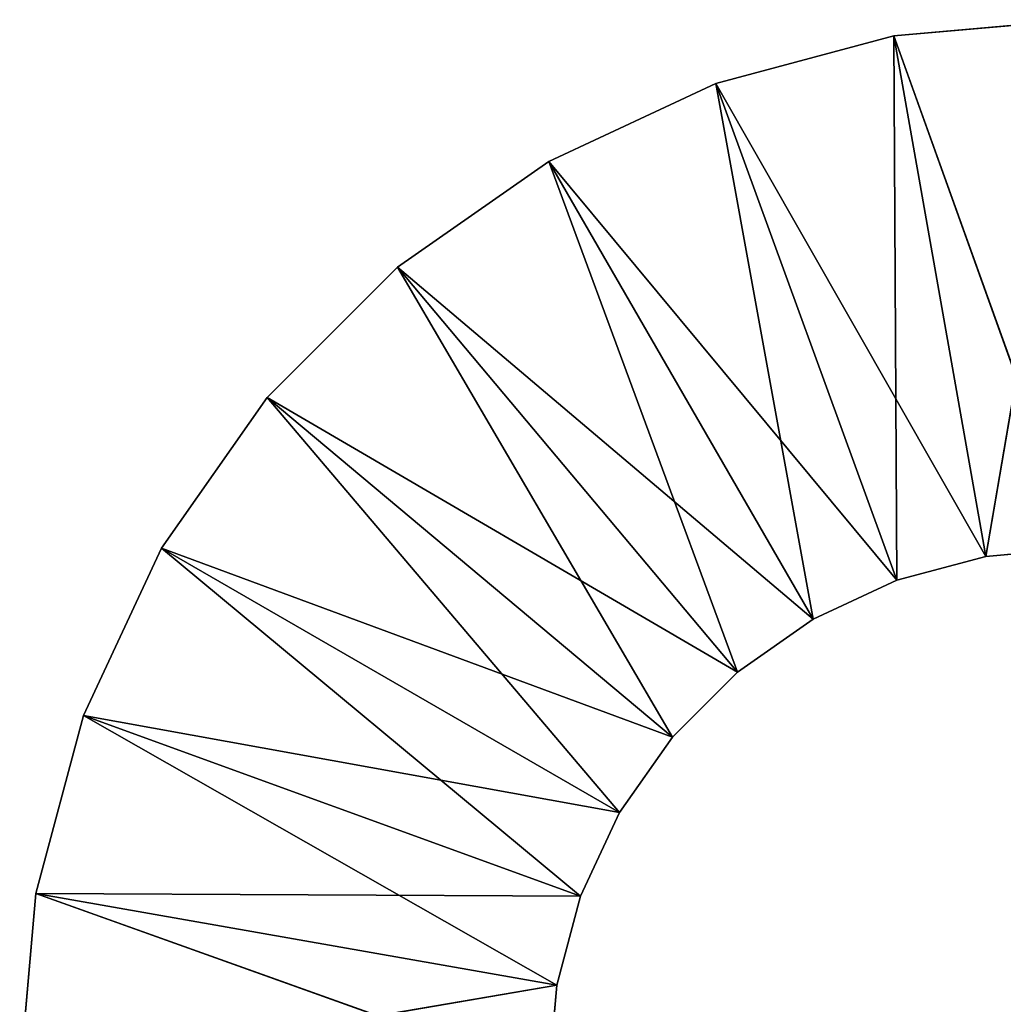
# Model space of a CAD drawing. Header units: centimetres. Extents: x 0.1 to 30.7, y 2.5 to 15.3.
# Tile 481 of 656: x 0.42 to 0.605, y 15.137 to 15.323. Entities that reach past the tile are written whole.
import ezdxf

# ---------------------------------------------------------------- set-up
doc = ezdxf.new("R2010")
doc.units = ezdxf.units.CM
doc.header["$LTSCALE"] = 2.54
doc.layers.get('0').update_dxf_attribs({"color": 13})

# ---------------------------------------------------------------- blocks, each defined once
blk = doc.blocks.new('09-002-0300-W-00-00.STL')
at = {"color": 0}
for p, q in [((0.61951, 15.32324, 42.97891), (0.58478, 15.3202, 42.97891)), ((0.58478, 15.3202, 12.97891), (0.61951, 15.32324, 12.97891)), ((0.58478, 15.3202, 12.97891), (0.61951, 15.32324, 12.97891)), ((0.58478, 15.3202, 12.97891), (0.61951, 15.32324, 42.97891)), ((0.58478, 15.3202, 12.97891), (0.61951, 15.32324, 42.97891)), ((0.61951, 15.32324, 42.97891), (0.58478, 15.3202, 42.97891)), ((0.61951, 15.32324, 42.97891), (0.60214, 15.22172, 42.97891)), ((0.61951, 15.32324, 42.97891), (0.60214, 15.22172, 42.97891)), ((0.58478, 15.3202, 42.97891), (0.5511, 15.31117, 42.97891)), ((0.5511, 15.31117, 12.97891), (0.58478, 15.3202, 12.97891)), ((0.5511, 15.31117, 12.97891), (0.58478, 15.3202, 12.97891)), ((0.5511, 15.31117, 12.97891), (0.58478, 15.3202, 42.97891)), ((0.5511, 15.31117, 12.97891), (0.58478, 15.3202, 42.97891)), ((0.58478, 15.3202, 42.97891), (0.5511, 15.31117, 42.97891)), ((0.58478, 15.3202, 42.97891), (0.60214, 15.22172, 42.97891)), ((0.58478, 15.3202, 42.97891), (0.60214, 15.22172, 42.97891)), ((0.58478, 15.3202, 42.97891), (0.5853, 15.21721, 42.97891)), ((0.58478, 15.3202, 42.97891), (0.5853, 15.21721, 42.97891)), ((0.58478, 15.3202, 12.97891), (0.60214, 15.22172, 12.97891)), ((0.58478, 15.3202, 12.97891), (0.60214, 15.22172, 12.97891)), ((0.58478, 15.3202, 12.97891), (0.61951, 15.22324, 12.97891)), ((0.58478, 15.3202, 12.97891), (0.61951, 15.22324, 12.97891)), ((0.58478, 15.3202, 12.97891), (0.58478, 15.3202, 42.97891)), ((0.58478, 15.3202, 12.97891), (0.58478, 15.3202, 42.97891)), ((0.5511, 15.31117, 42.97891), (0.51951, 15.29644, 42.97891)), ((0.51951, 15.29644, 12.97891), (0.5511, 15.31117, 12.97891)), ((0.51951, 15.29644, 12.97891), (0.5511, 15.31117, 12.97891)), ((0.51951, 15.29644, 12.97891), (0.5511, 15.31117, 42.97891)), ((0.51951, 15.29644, 12.97891), (0.5511, 15.31117, 42.97891)), ((0.5511, 15.31117, 42.97891), (0.51951, 15.29644, 42.97891)), ((0.5511, 15.31117, 42.97891), (0.5853, 15.21721, 42.97891)), ((0.5511, 15.31117, 42.97891), (0.5853, 15.21721, 42.97891)), ((0.5511, 15.31117, 42.97891), (0.56951, 15.20984, 42.97891)), ((0.5511, 15.31117, 42.97891), (0.56951, 15.20984, 42.97891)), ((0.5511, 15.31117, 12.97891), (0.5853, 15.21721, 12.97891)), ((0.5511, 15.31117, 12.97891), (0.5853, 15.21721, 12.97891)), ((0.5511, 15.31117, 12.97891), (0.60214, 15.22172, 12.97891)), ((0.5511, 15.31117, 12.97891), (0.60214, 15.22172, 12.97891)), ((0.5511, 15.31117, 12.97891), (0.5511, 15.31117, 42.97891)), ((0.5511, 15.31117, 12.97891), (0.5511, 15.31117, 42.97891)), ((0.51951, 15.29644, 42.97891), (0.49095, 15.27645, 42.97891)), ((0.49095, 15.27645, 12.97891), (0.51951, 15.29644, 12.97891)), ((0.49095, 15.27645, 12.97891), (0.51951, 15.29644, 12.97891)), ((0.49095, 15.27645, 12.97891), (0.51951, 15.29644, 42.97891)), ((0.49095, 15.27645, 12.97891), (0.51951, 15.29644, 42.97891)), ((0.51951, 15.29644, 42.97891), (0.49095, 15.27645, 42.97891)), ((0.51951, 15.29644, 42.97891), (0.56951, 15.20984, 42.97891)), ((0.51951, 15.29644, 42.97891), (0.56951, 15.20984, 42.97891)), ((0.51951, 15.29644, 42.97891), (0.55523, 15.19984, 42.97891)), ((0.51951, 15.29644, 42.97891), (0.55523, 15.19984, 42.97891)), ((0.51951, 15.29644, 12.97891), (0.56951, 15.20984, 12.97891)), ((0.51951, 15.29644, 12.97891), (0.56951, 15.20984, 12.97891)), ((0.51951, 15.29644, 12.97891), (0.5853, 15.21721, 12.97891)), ((0.51951, 15.29644, 12.97891), (0.5853, 15.21721, 12.97891)), ((0.51951, 15.29644, 12.97891), (0.51951, 15.29644, 42.97891)), ((0.51951, 15.29644, 12.97891), (0.51951, 15.29644, 42.97891)), ((0.49095, 15.27645, 42.97891), (0.4663, 15.25179, 42.97891)), ((0.4663, 15.25179, 12.97891), (0.49095, 15.27645, 12.97891)), ((0.4663, 15.25179, 12.97891), (0.49095, 15.27645, 12.97891)), ((0.4663, 15.25179, 12.97891), (0.49095, 15.27645, 42.97891)), ((0.4663, 15.25179, 12.97891), (0.49095, 15.27645, 42.97891)), ((0.49095, 15.27645, 42.97891), (0.4663, 15.25179, 42.97891)), ((0.49095, 15.27645, 42.97891), (0.55523, 15.19984, 42.97891)), ((0.49095, 15.27645, 42.97891), (0.55523, 15.19984, 42.97891)), ((0.49095, 15.27645, 42.97891), (0.5429, 15.18752, 42.97891)), ((0.49095, 15.27645, 42.97891), (0.5429, 15.18752, 42.97891)), ((0.49095, 15.27645, 12.97891), (0.55523, 15.19984, 12.97891)), ((0.49095, 15.27645, 12.97891), (0.55523, 15.19984, 12.97891)), ((0.49095, 15.27645, 12.97891), (0.56951, 15.20984, 12.97891)), ((0.49095, 15.27645, 12.97891), (0.56951, 15.20984, 12.97891)), ((0.49095, 15.27645, 12.97891), (0.49095, 15.27645, 42.97891)), ((0.49095, 15.27645, 12.97891), (0.49095, 15.27645, 42.97891)), ((0.4663, 15.25179, 42.97891), (0.4463, 15.22324, 42.97891)), ((0.4463, 15.22324, 12.97891), (0.4663, 15.25179, 12.97891)), ((0.4463, 15.22324, 12.97891), (0.4663, 15.25179, 12.97891)), ((0.4463, 15.22324, 12.97891), (0.4663, 15.25179, 42.97891)), ((0.4463, 15.22324, 12.97891), (0.4663, 15.25179, 42.97891)), ((0.4663, 15.25179, 42.97891), (0.4463, 15.22324, 42.97891)), ((0.4663, 15.25179, 42.97891), (0.5429, 15.18752, 42.97891)), ((0.4663, 15.25179, 42.97891), (0.5429, 15.18752, 42.97891)), ((0.4663, 15.25179, 42.97891), (0.5329, 15.17324, 42.97891)), ((0.4663, 15.25179, 42.97891), (0.5329, 15.17324, 42.97891)), ((0.4663, 15.25179, 12.97891), (0.5429, 15.18752, 12.97891)), ((0.4663, 15.25179, 12.97891), (0.5429, 15.18752, 12.97891)), ((0.4663, 15.25179, 12.97891), (0.55523, 15.19984, 12.97891)), ((0.4663, 15.25179, 12.97891), (0.55523, 15.19984, 12.97891)), ((0.4663, 15.25179, 12.97891), (0.4663, 15.25179, 42.97891)), ((0.4663, 15.25179, 12.97891), (0.4663, 15.25179, 42.97891)), ((0.4463, 15.22324, 42.97891), (0.43157, 15.19164, 42.97891)), ((0.43157, 15.19164, 12.97891), (0.4463, 15.22324, 12.97891)), ((0.43157, 15.19164, 12.97891), (0.4463, 15.22324, 12.97891)), ((0.43157, 15.19164, 12.97891), (0.4463, 15.22324, 42.97891)), ((0.43157, 15.19164, 12.97891), (0.4463, 15.22324, 42.97891)), ((0.4463, 15.22324, 42.97891), (0.43157, 15.19164, 42.97891)), ((0.4463, 15.22324, 42.97891), (0.5329, 15.17324, 42.97891)), ((0.4463, 15.22324, 42.97891), (0.5329, 15.17324, 42.97891)), ((0.4463, 15.22324, 42.97891), (0.52554, 15.15744, 42.97891)), ((0.4463, 15.22324, 42.97891), (0.52554, 15.15744, 42.97891)), ((0.4463, 15.22324, 12.97891), (0.5329, 15.17324, 12.97891)), ((0.4463, 15.22324, 12.97891), (0.5329, 15.17324, 12.97891)), ((0.4463, 15.22324, 12.97891), (0.5429, 15.18752, 12.97891)), ((0.4463, 15.22324, 12.97891), (0.5429, 15.18752, 12.97891)), ((0.4463, 15.22324, 12.97891), (0.4463, 15.22324, 42.97891)), ((0.4463, 15.22324, 12.97891), (0.4463, 15.22324, 42.97891)), ((0.60214, 15.22172, 42.97891), (0.61951, 15.22324, 42.97891)), ((0.61951, 15.22324, 12.97891), (0.60214, 15.22172, 12.97891)), ((0.60214, 15.22172, 12.97891), (0.61951, 15.22324, 42.97891)), ((0.60214, 15.22172, 42.97891), (0.61951, 15.22324, 42.97891)), ((0.60214, 15.22172, 12.97891), (0.61951, 15.22324, 42.97891)), ((0.61951, 15.22324, 12.97891), (0.60214, 15.22172, 12.97891)), ((0.5853, 15.21721, 42.97891), (0.60214, 15.22172, 42.97891)), ((0.60214, 15.22172, 12.97891), (0.5853, 15.21721, 12.97891)), ((0.5853, 15.21721, 12.97891), (0.60214, 15.22172, 42.97891)), ((0.5853, 15.21721, 42.97891), (0.60214, 15.22172, 42.97891)), ((0.5853, 15.21721, 12.97891), (0.60214, 15.22172, 42.97891)), ((0.60214, 15.22172, 12.97891), (0.5853, 15.21721, 12.97891)), ((0.60214, 15.22172, 12.97891), (0.60214, 15.22172, 42.97891)), ((0.60214, 15.22172, 12.97891), (0.60214, 15.22172, 42.97891)), ((0.56951, 15.20984, 42.97891), (0.5853, 15.21721, 42.97891)), ((0.5853, 15.21721, 12.97891), (0.56951, 15.20984, 12.97891)), ((0.56951, 15.20984, 12.97891), (0.5853, 15.21721, 42.97891)), ((0.56951, 15.20984, 42.97891), (0.5853, 15.21721, 42.97891)), ((0.56951, 15.20984, 12.97891), (0.5853, 15.21721, 42.97891)), ((0.5853, 15.21721, 12.97891), (0.56951, 15.20984, 12.97891)), ((0.5853, 15.21721, 12.97891), (0.5853, 15.21721, 42.97891)), ((0.5853, 15.21721, 12.97891), (0.5853, 15.21721, 42.97891)), ((0.55523, 15.19984, 42.97891), (0.56951, 15.20984, 42.97891)), ((0.56951, 15.20984, 12.97891), (0.55523, 15.19984, 12.97891)), ((0.55523, 15.19984, 12.97891), (0.56951, 15.20984, 42.97891)), ((0.55523, 15.19984, 42.97891), (0.56951, 15.20984, 42.97891)), ((0.55523, 15.19984, 12.97891), (0.56951, 15.20984, 42.97891)), ((0.56951, 15.20984, 12.97891), (0.55523, 15.19984, 12.97891)), ((0.56951, 15.20984, 12.97891), (0.56951, 15.20984, 42.97891)), ((0.56951, 15.20984, 12.97891), (0.56951, 15.20984, 42.97891)), ((0.5429, 15.18752, 42.97891), (0.55523, 15.19984, 42.97891)), ((0.55523, 15.19984, 12.97891), (0.5429, 15.18752, 12.97891)), ((0.5429, 15.18752, 12.97891), (0.55523, 15.19984, 42.97891)), ((0.5429, 15.18752, 42.97891), (0.55523, 15.19984, 42.97891)), ((0.5429, 15.18752, 12.97891), (0.55523, 15.19984, 42.97891)), ((0.55523, 15.19984, 12.97891), (0.5429, 15.18752, 12.97891)), ((0.55523, 15.19984, 12.97891), (0.55523, 15.19984, 42.97891)), ((0.55523, 15.19984, 12.97891), (0.55523, 15.19984, 42.97891)), ((0.43157, 15.19164, 42.97891), (0.42254, 15.15797, 42.97891)), ((0.42254, 15.15797, 12.97891), (0.43157, 15.19164, 12.97891)), ((0.42254, 15.15797, 12.97891), (0.43157, 15.19164, 12.97891)), ((0.42254, 15.15797, 12.97891), (0.43157, 15.19164, 42.97891)), ((0.42254, 15.15797, 12.97891), (0.43157, 15.19164, 42.97891)), ((0.43157, 15.19164, 42.97891), (0.42254, 15.15797, 42.97891)), ((0.43157, 15.19164, 42.97891), (0.52554, 15.15744, 42.97891)), ((0.43157, 15.19164, 42.97891), (0.52554, 15.15744, 42.97891)), ((0.43157, 15.19164, 42.97891), (0.52103, 15.1406, 42.97891)), ((0.43157, 15.19164, 42.97891), (0.52103, 15.1406, 42.97891)), ((0.43157, 15.19164, 12.97891), (0.52554, 15.15744, 12.97891)), ((0.43157, 15.19164, 12.97891), (0.52554, 15.15744, 12.97891)), ((0.43157, 15.19164, 12.97891), (0.5329, 15.17324, 12.97891)), ((0.43157, 15.19164, 12.97891), (0.5329, 15.17324, 12.97891)), ((0.43157, 15.19164, 12.97891), (0.43157, 15.19164, 42.97891)), ((0.43157, 15.19164, 12.97891), (0.43157, 15.19164, 42.97891)), ((0.5329, 15.17324, 42.97891), (0.5429, 15.18752, 42.97891)), ((0.5429, 15.18752, 12.97891), (0.5329, 15.17324, 12.97891)), ((0.5329, 15.17324, 12.97891), (0.5429, 15.18752, 42.97891)), ((0.5329, 15.17324, 42.97891), (0.5429, 15.18752, 42.97891)), ((0.5329, 15.17324, 12.97891), (0.5429, 15.18752, 42.97891)), ((0.5429, 15.18752, 12.97891), (0.5329, 15.17324, 12.97891)), ((0.5429, 15.18752, 12.97891), (0.5429, 15.18752, 42.97891)), ((0.5429, 15.18752, 12.97891), (0.5429, 15.18752, 42.97891)), ((0.52554, 15.15744, 42.97891), (0.5329, 15.17324, 42.97891)), ((0.5329, 15.17324, 12.97891), (0.52554, 15.15744, 12.97891)), ((0.52554, 15.15744, 12.97891), (0.5329, 15.17324, 42.97891)), ((0.52554, 15.15744, 42.97891), (0.5329, 15.17324, 42.97891)), ((0.52554, 15.15744, 12.97891), (0.5329, 15.17324, 42.97891)), ((0.5329, 15.17324, 12.97891), (0.52554, 15.15744, 12.97891)), ((0.5329, 15.17324, 12.97891), (0.5329, 15.17324, 42.97891)), ((0.5329, 15.17324, 12.97891), (0.5329, 15.17324, 42.97891)), ((0.42254, 15.15797, 42.97891), (0.41951, 15.12324, 42.97891)), ((0.41951, 15.12324, 12.97891), (0.42254, 15.15797, 12.97891)), ((0.41951, 15.12324, 12.97891), (0.42254, 15.15797, 12.97891)), ((0.41951, 15.12324, 12.97891), (0.42254, 15.15797, 42.97891)), ((0.41951, 15.12324, 12.97891), (0.42254, 15.15797, 42.97891)), ((0.42254, 15.15797, 42.97891), (0.41951, 15.12324, 42.97891)), ((0.42254, 15.15797, 42.97891), (0.52103, 15.1406, 42.97891)), ((0.42254, 15.15797, 42.97891), (0.52103, 15.1406, 42.97891)), ((0.42254, 15.15797, 42.97891), (0.51951, 15.12324, 42.97891)), ((0.42254, 15.15797, 42.97891), (0.51951, 15.12324, 42.97891)), ((0.42254, 15.15797, 12.97891), (0.52103, 15.1406, 12.97891)), ((0.42254, 15.15797, 12.97891), (0.52103, 15.1406, 12.97891)), ((0.42254, 15.15797, 12.97891), (0.52554, 15.15744, 12.97891)), ((0.42254, 15.15797, 12.97891), (0.52554, 15.15744, 12.97891)), ((0.42254, 15.15797, 12.97891), (0.42254, 15.15797, 42.97891)), ((0.42254, 15.15797, 12.97891), (0.42254, 15.15797, 42.97891)), ((0.52103, 15.1406, 42.97891), (0.52554, 15.15744, 42.97891)), ((0.52554, 15.15744, 12.97891), (0.52103, 15.1406, 12.97891)), ((0.52103, 15.1406, 12.97891), (0.52554, 15.15744, 42.97891)), ((0.52103, 15.1406, 42.97891), (0.52554, 15.15744, 42.97891)), ((0.52103, 15.1406, 12.97891), (0.52554, 15.15744, 42.97891)), ((0.52554, 15.15744, 12.97891), (0.52103, 15.1406, 12.97891)), ((0.52554, 15.15744, 12.97891), (0.52554, 15.15744, 42.97891)), ((0.52554, 15.15744, 12.97891), (0.52554, 15.15744, 42.97891)), ((0.41951, 15.12324, 12.97891), (0.52103, 15.1406, 12.97891)), ((0.41951, 15.12324, 12.97891), (0.52103, 15.1406, 12.97891)), ((0.51951, 15.12324, 42.97891), (0.52103, 15.1406, 42.97891)), ((0.52103, 15.1406, 12.97891), (0.51951, 15.12324, 12.97891)), ((0.51951, 15.12324, 12.97891), (0.52103, 15.1406, 42.97891)), ((0.51951, 15.12324, 42.97891), (0.52103, 15.1406, 42.97891)), ((0.51951, 15.12324, 12.97891), (0.52103, 15.1406, 42.97891)), ((0.52103, 15.1406, 12.97891), (0.51951, 15.12324, 12.97891)), ((0.52103, 15.1406, 12.97891), (0.52103, 15.1406, 42.97891)), ((0.52103, 15.1406, 12.97891), (0.52103, 15.1406, 42.97891))]:
    blk.add_line(p, q, dxfattribs=at)
mesh = blk.add_polyface(dxfattribs=at)
corners = [(0.61951, 15.32324, 42.97891), (0.58478, 15.3202, 42.97891), (0.60214, 15.22172, 42.97891)]
mesh.append_faces([[corners[k] for k in face] for face in [(0, 1, 2)]], dxfattribs={"color": 0})
mesh = blk.add_polyface(dxfattribs=at)
corners = [(0.61951, 15.22324, 12.97891), (0.58478, 15.3202, 12.97891), (0.61951, 15.32324, 12.97891)]
mesh.append_faces([[corners[k] for k in face] for face in [(0, 1, 2)]], dxfattribs={"color": 0})
mesh = blk.add_polyface(dxfattribs=at)
corners = [(0.61951, 15.32324, 42.97891), (0.61951, 15.32324, 12.97891), (0.58478, 15.3202, 12.97891)]
mesh.append_faces([[corners[k] for k in face] for face in [(0, 1, 2)]], dxfattribs={"color": 0})
mesh = blk.add_polyface(dxfattribs=at)
corners = [(0.61951, 15.32324, 42.97891), (0.58478, 15.3202, 12.97891), (0.58478, 15.3202, 42.97891)]
mesh.append_faces([[corners[k] for k in face] for face in [(0, 1, 2)]], dxfattribs={"color": 0})
mesh = blk.add_polyface(dxfattribs=at)
corners = [(0.61951, 15.32324, 42.97891), (0.60214, 15.22172, 42.97891), (0.61951, 15.22324, 42.97891)]
mesh.append_faces([[corners[k] for k in face] for face in [(0, 1, 2)]], dxfattribs={"color": 0})
mesh = blk.add_polyface(dxfattribs=at)
corners = [(0.5853, 15.21721, 42.97891), (0.58478, 15.3202, 42.97891), (0.5511, 15.31117, 42.97891)]
mesh.append_faces([[corners[k] for k in face] for face in [(0, 1, 2)]], dxfattribs={"color": 0})
mesh = blk.add_polyface(dxfattribs=at)
corners = [(0.60214, 15.22172, 12.97891), (0.5511, 15.31117, 12.97891), (0.58478, 15.3202, 12.97891)]
mesh.append_faces([[corners[k] for k in face] for face in [(0, 1, 2)]], dxfattribs={"color": 0})
mesh = blk.add_polyface(dxfattribs=at)
corners = [(0.58478, 15.3202, 42.97891), (0.58478, 15.3202, 12.97891), (0.5511, 15.31117, 12.97891)]
mesh.append_faces([[corners[k] for k in face] for face in [(0, 1, 2)]], dxfattribs={"color": 0})
mesh = blk.add_polyface(dxfattribs=at)
corners = [(0.58478, 15.3202, 42.97891), (0.5511, 15.31117, 12.97891), (0.5511, 15.31117, 42.97891)]
mesh.append_faces([[corners[k] for k in face] for face in [(0, 1, 2)]], dxfattribs={"color": 0})
mesh = blk.add_polyface(dxfattribs=at)
corners = [(0.60214, 15.22172, 42.97891), (0.58478, 15.3202, 42.97891), (0.5853, 15.21721, 42.97891)]
mesh.append_faces([[corners[k] for k in face] for face in [(0, 1, 2)]], dxfattribs={"color": 0})
mesh = blk.add_polyface(dxfattribs=at)
corners = [(0.61951, 15.22324, 12.97891), (0.60214, 15.22172, 12.97891), (0.58478, 15.3202, 12.97891)]
mesh.append_faces([[corners[k] for k in face] for face in [(0, 1, 2)]], dxfattribs={"color": 0})
mesh = blk.add_polyface(dxfattribs=at)
corners = [(0.56951, 15.20984, 42.97891), (0.5511, 15.31117, 42.97891), (0.51951, 15.29644, 42.97891)]
mesh.append_faces([[corners[k] for k in face] for face in [(0, 1, 2)]], dxfattribs={"color": 0})
mesh = blk.add_polyface(dxfattribs=at)
corners = [(0.5853, 15.21721, 12.97891), (0.51951, 15.29644, 12.97891), (0.5511, 15.31117, 12.97891)]
mesh.append_faces([[corners[k] for k in face] for face in [(0, 1, 2)]], dxfattribs={"color": 0})
mesh = blk.add_polyface(dxfattribs=at)
corners = [(0.5511, 15.31117, 42.97891), (0.5511, 15.31117, 12.97891), (0.51951, 15.29644, 12.97891)]
mesh.append_faces([[corners[k] for k in face] for face in [(0, 1, 2)]], dxfattribs={"color": 0})
mesh = blk.add_polyface(dxfattribs=at)
corners = [(0.5511, 15.31117, 42.97891), (0.51951, 15.29644, 12.97891), (0.51951, 15.29644, 42.97891)]
mesh.append_faces([[corners[k] for k in face] for face in [(0, 1, 2)]], dxfattribs={"color": 0})
mesh = blk.add_polyface(dxfattribs=at)
corners = [(0.5853, 15.21721, 42.97891), (0.5511, 15.31117, 42.97891), (0.56951, 15.20984, 42.97891)]
mesh.append_faces([[corners[k] for k in face] for face in [(0, 1, 2)]], dxfattribs={"color": 0})
mesh = blk.add_polyface(dxfattribs=at)
corners = [(0.60214, 15.22172, 12.97891), (0.5853, 15.21721, 12.97891), (0.5511, 15.31117, 12.97891)]
mesh.append_faces([[corners[k] for k in face] for face in [(0, 1, 2)]], dxfattribs={"color": 0})
mesh = blk.add_polyface(dxfattribs=at)
corners = [(0.55523, 15.19984, 42.97891), (0.51951, 15.29644, 42.97891), (0.49095, 15.27645, 42.97891)]
mesh.append_faces([[corners[k] for k in face] for face in [(0, 1, 2)]], dxfattribs={"color": 0})
mesh = blk.add_polyface(dxfattribs=at)
corners = [(0.56951, 15.20984, 12.97891), (0.49095, 15.27645, 12.97891), (0.51951, 15.29644, 12.97891)]
mesh.append_faces([[corners[k] for k in face] for face in [(0, 1, 2)]], dxfattribs={"color": 0})
mesh = blk.add_polyface(dxfattribs=at)
corners = [(0.51951, 15.29644, 42.97891), (0.51951, 15.29644, 12.97891), (0.49095, 15.27645, 12.97891)]
mesh.append_faces([[corners[k] for k in face] for face in [(0, 1, 2)]], dxfattribs={"color": 0})
mesh = blk.add_polyface(dxfattribs=at)
corners = [(0.51951, 15.29644, 42.97891), (0.49095, 15.27645, 12.97891), (0.49095, 15.27645, 42.97891)]
mesh.append_faces([[corners[k] for k in face] for face in [(0, 1, 2)]], dxfattribs={"color": 0})
mesh = blk.add_polyface(dxfattribs=at)
corners = [(0.56951, 15.20984, 42.97891), (0.51951, 15.29644, 42.97891), (0.55523, 15.19984, 42.97891)]
mesh.append_faces([[corners[k] for k in face] for face in [(0, 1, 2)]], dxfattribs={"color": 0})
mesh = blk.add_polyface(dxfattribs=at)
corners = [(0.5853, 15.21721, 12.97891), (0.56951, 15.20984, 12.97891), (0.51951, 15.29644, 12.97891)]
mesh.append_faces([[corners[k] for k in face] for face in [(0, 1, 2)]], dxfattribs={"color": 0})
mesh = blk.add_polyface(dxfattribs=at)
corners = [(0.5429, 15.18752, 42.97891), (0.49095, 15.27645, 42.97891), (0.4663, 15.25179, 42.97891)]
mesh.append_faces([[corners[k] for k in face] for face in [(0, 1, 2)]], dxfattribs={"color": 0})
mesh = blk.add_polyface(dxfattribs=at)
corners = [(0.55523, 15.19984, 12.97891), (0.4663, 15.25179, 12.97891), (0.49095, 15.27645, 12.97891)]
mesh.append_faces([[corners[k] for k in face] for face in [(0, 1, 2)]], dxfattribs={"color": 0})
mesh = blk.add_polyface(dxfattribs=at)
corners = [(0.49095, 15.27645, 42.97891), (0.49095, 15.27645, 12.97891), (0.4663, 15.25179, 12.97891)]
mesh.append_faces([[corners[k] for k in face] for face in [(0, 1, 2)]], dxfattribs={"color": 0})
mesh = blk.add_polyface(dxfattribs=at)
corners = [(0.49095, 15.27645, 42.97891), (0.4663, 15.25179, 12.97891), (0.4663, 15.25179, 42.97891)]
mesh.append_faces([[corners[k] for k in face] for face in [(0, 1, 2)]], dxfattribs={"color": 0})
mesh = blk.add_polyface(dxfattribs=at)
corners = [(0.55523, 15.19984, 42.97891), (0.49095, 15.27645, 42.97891), (0.5429, 15.18752, 42.97891)]
mesh.append_faces([[corners[k] for k in face] for face in [(0, 1, 2)]], dxfattribs={"color": 0})
mesh = blk.add_polyface(dxfattribs=at)
corners = [(0.56951, 15.20984, 12.97891), (0.55523, 15.19984, 12.97891), (0.49095, 15.27645, 12.97891)]
mesh.append_faces([[corners[k] for k in face] for face in [(0, 1, 2)]], dxfattribs={"color": 0})
mesh = blk.add_polyface(dxfattribs=at)
corners = [(0.5329, 15.17324, 42.97891), (0.4663, 15.25179, 42.97891), (0.4463, 15.22324, 42.97891)]
mesh.append_faces([[corners[k] for k in face] for face in [(0, 1, 2)]], dxfattribs={"color": 0})
mesh = blk.add_polyface(dxfattribs=at)
corners = [(0.5429, 15.18752, 12.97891), (0.4463, 15.22324, 12.97891), (0.4663, 15.25179, 12.97891)]
mesh.append_faces([[corners[k] for k in face] for face in [(0, 1, 2)]], dxfattribs={"color": 0})
mesh = blk.add_polyface(dxfattribs=at)
corners = [(0.4663, 15.25179, 12.97891), (0.4463, 15.22324, 12.97891), (0.4663, 15.25179, 42.97891)]
mesh.append_faces([[corners[k] for k in face] for face in [(0, 1, 2)]], dxfattribs={"color": 0})
mesh = blk.add_polyface(dxfattribs=at)
corners = [(0.4663, 15.25179, 42.97891), (0.4463, 15.22324, 12.97891), (0.4463, 15.22324, 42.97891)]
mesh.append_faces([[corners[k] for k in face] for face in [(0, 1, 2)]], dxfattribs={"color": 0})
mesh = blk.add_polyface(dxfattribs=at)
corners = [(0.5429, 15.18752, 42.97891), (0.4663, 15.25179, 42.97891), (0.5329, 15.17324, 42.97891)]
mesh.append_faces([[corners[k] for k in face] for face in [(0, 1, 2)]], dxfattribs={"color": 0})
mesh = blk.add_polyface(dxfattribs=at)
corners = [(0.55523, 15.19984, 12.97891), (0.5429, 15.18752, 12.97891), (0.4663, 15.25179, 12.97891)]
mesh.append_faces([[corners[k] for k in face] for face in [(0, 1, 2)]], dxfattribs={"color": 0})
mesh = blk.add_polyface(dxfattribs=at)
corners = [(0.52554, 15.15744, 42.97891), (0.4463, 15.22324, 42.97891), (0.43157, 15.19164, 42.97891)]
mesh.append_faces([[corners[k] for k in face] for face in [(0, 1, 2)]], dxfattribs={"color": 0})
mesh = blk.add_polyface(dxfattribs=at)
corners = [(0.5329, 15.17324, 12.97891), (0.43157, 15.19164, 12.97891), (0.4463, 15.22324, 12.97891)]
mesh.append_faces([[corners[k] for k in face] for face in [(0, 1, 2)]], dxfattribs={"color": 0})
mesh = blk.add_polyface(dxfattribs=at)
corners = [(0.4463, 15.22324, 12.97891), (0.43157, 15.19164, 12.97891), (0.4463, 15.22324, 42.97891)]
mesh.append_faces([[corners[k] for k in face] for face in [(0, 1, 2)]], dxfattribs={"color": 0})
mesh = blk.add_polyface(dxfattribs=at)
corners = [(0.4463, 15.22324, 42.97891), (0.43157, 15.19164, 12.97891), (0.43157, 15.19164, 42.97891)]
mesh.append_faces([[corners[k] for k in face] for face in [(0, 1, 2)]], dxfattribs={"color": 0})
mesh = blk.add_polyface(dxfattribs=at)
corners = [(0.5329, 15.17324, 42.97891), (0.4463, 15.22324, 42.97891), (0.52554, 15.15744, 42.97891)]
mesh.append_faces([[corners[k] for k in face] for face in [(0, 1, 2)]], dxfattribs={"color": 0})
mesh = blk.add_polyface(dxfattribs=at)
corners = [(0.5429, 15.18752, 12.97891), (0.5329, 15.17324, 12.97891), (0.4463, 15.22324, 12.97891)]
mesh.append_faces([[corners[k] for k in face] for face in [(0, 1, 2)]], dxfattribs={"color": 0})
mesh = blk.add_polyface(dxfattribs=at)
corners = [(0.60214, 15.22172, 42.97891), (0.60214, 15.22172, 12.97891), (0.61951, 15.22324, 42.97891)]
mesh.append_faces([[corners[k] for k in face] for face in [(0, 1, 2)]], dxfattribs={"color": 0})
mesh = blk.add_polyface(dxfattribs=at)
corners = [(0.61951, 15.22324, 42.97891), (0.60214, 15.22172, 12.97891), (0.61951, 15.22324, 12.97891)]
mesh.append_faces([[corners[k] for k in face] for face in [(0, 1, 2)]], dxfattribs={"color": 0})
mesh = blk.add_polyface(dxfattribs=at)
corners = [(0.5853, 15.21721, 42.97891), (0.5853, 15.21721, 12.97891), (0.60214, 15.22172, 42.97891)]
mesh.append_faces([[corners[k] for k in face] for face in [(0, 1, 2)]], dxfattribs={"color": 0})
mesh = blk.add_polyface(dxfattribs=at)
corners = [(0.60214, 15.22172, 42.97891), (0.5853, 15.21721, 12.97891), (0.60214, 15.22172, 12.97891)]
mesh.append_faces([[corners[k] for k in face] for face in [(0, 1, 2)]], dxfattribs={"color": 0})
mesh = blk.add_polyface(dxfattribs=at)
corners = [(0.56951, 15.20984, 42.97891), (0.56951, 15.20984, 12.97891), (0.5853, 15.21721, 42.97891)]
mesh.append_faces([[corners[k] for k in face] for face in [(0, 1, 2)]], dxfattribs={"color": 0})
mesh = blk.add_polyface(dxfattribs=at)
corners = [(0.5853, 15.21721, 42.97891), (0.56951, 15.20984, 12.97891), (0.5853, 15.21721, 12.97891)]
mesh.append_faces([[corners[k] for k in face] for face in [(0, 1, 2)]], dxfattribs={"color": 0})
mesh = blk.add_polyface(dxfattribs=at)
corners = [(0.55523, 15.19984, 42.97891), (0.55523, 15.19984, 12.97891), (0.56951, 15.20984, 42.97891)]
mesh.append_faces([[corners[k] for k in face] for face in [(0, 1, 2)]], dxfattribs={"color": 0})
mesh = blk.add_polyface(dxfattribs=at)
corners = [(0.56951, 15.20984, 42.97891), (0.55523, 15.19984, 12.97891), (0.56951, 15.20984, 12.97891)]
mesh.append_faces([[corners[k] for k in face] for face in [(0, 1, 2)]], dxfattribs={"color": 0})
mesh = blk.add_polyface(dxfattribs=at)
corners = [(0.5429, 15.18752, 42.97891), (0.5429, 15.18752, 12.97891), (0.55523, 15.19984, 42.97891)]
mesh.append_faces([[corners[k] for k in face] for face in [(0, 1, 2)]], dxfattribs={"color": 0})
mesh = blk.add_polyface(dxfattribs=at)
corners = [(0.55523, 15.19984, 42.97891), (0.5429, 15.18752, 12.97891), (0.55523, 15.19984, 12.97891)]
mesh.append_faces([[corners[k] for k in face] for face in [(0, 1, 2)]], dxfattribs={"color": 0})
mesh = blk.add_polyface(dxfattribs=at)
corners = [(0.52103, 15.1406, 42.97891), (0.43157, 15.19164, 42.97891), (0.42254, 15.15797, 42.97891)]
mesh.append_faces([[corners[k] for k in face] for face in [(0, 1, 2)]], dxfattribs={"color": 0})
mesh = blk.add_polyface(dxfattribs=at)
corners = [(0.52554, 15.15744, 12.97891), (0.42254, 15.15797, 12.97891), (0.43157, 15.19164, 12.97891)]
mesh.append_faces([[corners[k] for k in face] for face in [(0, 1, 2)]], dxfattribs={"color": 0})
mesh = blk.add_polyface(dxfattribs=at)
corners = [(0.43157, 15.19164, 12.97891), (0.42254, 15.15797, 12.97891), (0.43157, 15.19164, 42.97891)]
mesh.append_faces([[corners[k] for k in face] for face in [(0, 1, 2)]], dxfattribs={"color": 0})
mesh = blk.add_polyface(dxfattribs=at)
corners = [(0.43157, 15.19164, 42.97891), (0.42254, 15.15797, 12.97891), (0.42254, 15.15797, 42.97891)]
mesh.append_faces([[corners[k] for k in face] for face in [(0, 1, 2)]], dxfattribs={"color": 0})
mesh = blk.add_polyface(dxfattribs=at)
corners = [(0.52554, 15.15744, 42.97891), (0.43157, 15.19164, 42.97891), (0.52103, 15.1406, 42.97891)]
mesh.append_faces([[corners[k] for k in face] for face in [(0, 1, 2)]], dxfattribs={"color": 0})
mesh = blk.add_polyface(dxfattribs=at)
corners = [(0.5329, 15.17324, 12.97891), (0.52554, 15.15744, 12.97891), (0.43157, 15.19164, 12.97891)]
mesh.append_faces([[corners[k] for k in face] for face in [(0, 1, 2)]], dxfattribs={"color": 0})
mesh = blk.add_polyface(dxfattribs=at)
corners = [(0.5429, 15.18752, 42.97891), (0.5329, 15.17324, 42.97891), (0.5329, 15.17324, 12.97891)]
mesh.append_faces([[corners[k] for k in face] for face in [(0, 1, 2)]], dxfattribs={"color": 0})
mesh = blk.add_polyface(dxfattribs=at)
corners = [(0.5429, 15.18752, 42.97891), (0.5329, 15.17324, 12.97891), (0.5429, 15.18752, 12.97891)]
mesh.append_faces([[corners[k] for k in face] for face in [(0, 1, 2)]], dxfattribs={"color": 0})
mesh = blk.add_polyface(dxfattribs=at)
corners = [(0.5329, 15.17324, 42.97891), (0.52554, 15.15744, 42.97891), (0.52554, 15.15744, 12.97891)]
mesh.append_faces([[corners[k] for k in face] for face in [(0, 1, 2)]], dxfattribs={"color": 0})
mesh = blk.add_polyface(dxfattribs=at)
corners = [(0.5329, 15.17324, 42.97891), (0.52554, 15.15744, 12.97891), (0.5329, 15.17324, 12.97891)]
mesh.append_faces([[corners[k] for k in face] for face in [(0, 1, 2)]], dxfattribs={"color": 0})
mesh = blk.add_polyface(dxfattribs=at)
corners = [(0.51951, 15.12324, 42.97891), (0.42254, 15.15797, 42.97891), (0.41951, 15.12324, 42.97891)]
mesh.append_faces([[corners[k] for k in face] for face in [(0, 1, 2)]], dxfattribs={"color": 0})
mesh = blk.add_polyface(dxfattribs=at)
corners = [(0.52103, 15.1406, 12.97891), (0.41951, 15.12324, 12.97891), (0.42254, 15.15797, 12.97891)]
mesh.append_faces([[corners[k] for k in face] for face in [(0, 1, 2)]], dxfattribs={"color": 0})
mesh = blk.add_polyface(dxfattribs=at)
corners = [(0.42254, 15.15797, 12.97891), (0.41951, 15.12324, 12.97891), (0.42254, 15.15797, 42.97891)]
mesh.append_faces([[corners[k] for k in face] for face in [(0, 1, 2)]], dxfattribs={"color": 0})
mesh = blk.add_polyface(dxfattribs=at)
corners = [(0.42254, 15.15797, 42.97891), (0.41951, 15.12324, 12.97891), (0.41951, 15.12324, 42.97891)]
mesh.append_faces([[corners[k] for k in face] for face in [(0, 1, 2)]], dxfattribs={"color": 0})
mesh = blk.add_polyface(dxfattribs=at)
corners = [(0.52103, 15.1406, 42.97891), (0.42254, 15.15797, 42.97891), (0.51951, 15.12324, 42.97891)]
mesh.append_faces([[corners[k] for k in face] for face in [(0, 1, 2)]], dxfattribs={"color": 0})
mesh = blk.add_polyface(dxfattribs=at)
corners = [(0.52554, 15.15744, 12.97891), (0.52103, 15.1406, 12.97891), (0.42254, 15.15797, 12.97891)]
mesh.append_faces([[corners[k] for k in face] for face in [(0, 1, 2)]], dxfattribs={"color": 0})
mesh = blk.add_polyface(dxfattribs=at)
corners = [(0.52554, 15.15744, 42.97891), (0.52103, 15.1406, 42.97891), (0.52103, 15.1406, 12.97891)]
mesh.append_faces([[corners[k] for k in face] for face in [(0, 1, 2)]], dxfattribs={"color": 0})
mesh = blk.add_polyface(dxfattribs=at)
corners = [(0.52554, 15.15744, 42.97891), (0.52103, 15.1406, 12.97891), (0.52554, 15.15744, 12.97891)]
mesh.append_faces([[corners[k] for k in face] for face in [(0, 1, 2)]], dxfattribs={"color": 0})
mesh = blk.add_polyface(dxfattribs=at)
corners = [(0.52103, 15.1406, 12.97891), (0.51951, 15.12324, 12.97891), (0.41951, 15.12324, 12.97891)]
mesh.append_faces([[corners[k] for k in face] for face in [(0, 1, 2)]], dxfattribs={"color": 0})
mesh = blk.add_polyface(dxfattribs=at)
corners = [(0.52103, 15.1406, 42.97891), (0.51951, 15.12324, 42.97891), (0.51951, 15.12324, 12.97891)]
mesh.append_faces([[corners[k] for k in face] for face in [(0, 1, 2)]], dxfattribs={"color": 0})
mesh = blk.add_polyface(dxfattribs=at)
corners = [(0.52103, 15.1406, 42.97891), (0.51951, 15.12324, 12.97891), (0.52103, 15.1406, 12.97891)]
mesh.append_faces([[corners[k] for k in face] for face in [(0, 1, 2)]], dxfattribs={"color": 0})

msp = doc.modelspace()

# ---------------------------------------------------------------- block references
at = {"color": 0}
msp.add_blockref('09-002-0300-W-00-00.STL', (0, 0), dxfattribs=at)

doc.saveas('drawing.dxf')
